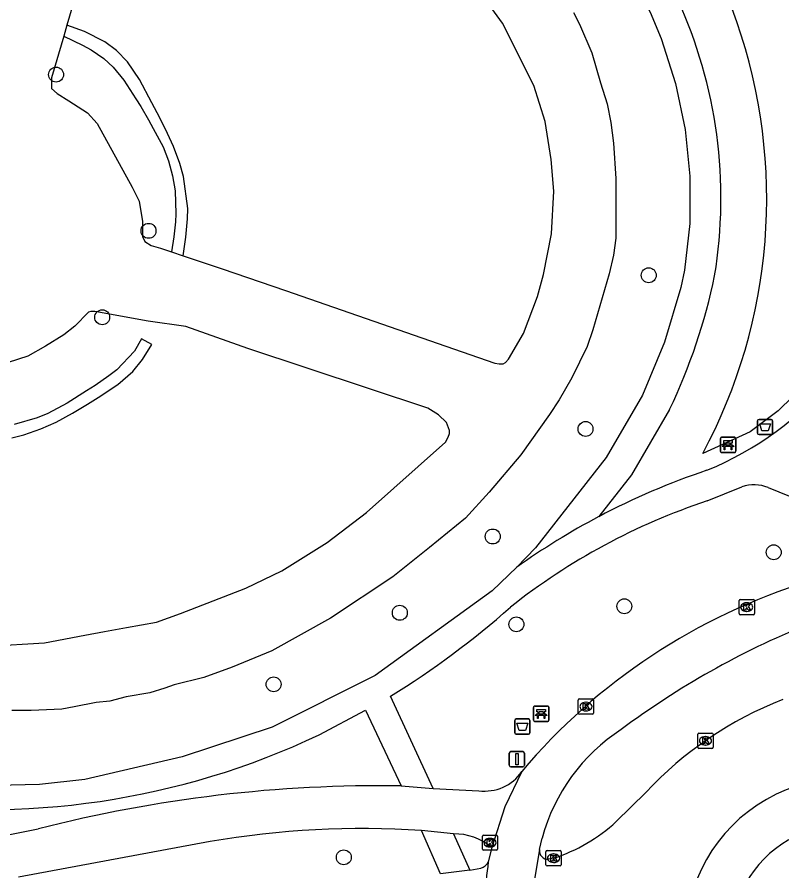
# Model space of a CAD drawing. Extents: x 163010 to 163853, y 382793 to 383982.
# Drawn here: x 163645.6 to 163695.7, y 382972.9 to 383028.8 of the extents above; entities that cross this region are included whole.
import ezdxf

# ---------------------------------------------------------------- set-up
doc = ezdxf.new("R2010")
doc.units = 0
for name, color, linetype in [('IMGEO_Afvalbak', 7, 'Continuous'), ('IMGEO_Bank', 7, 'Continuous'), ('IMGEO_Berm_open', 7, 'Continuous'), ('IMGEO_Boom', 7, 'Continuous'), ('IMGEO_Fietspad_gesloten', 7, 'Continuous'), ('IMGEO_Groenvoorziening', 7, 'Continuous'), ('IMGEO_Haag', 7, 'Continuous'), ('IMGEO_Hek', 7, 'Continuous'), ('IMGEO_Kolk', 7, 'Continuous'), ('IMGEO_Rijbaan_lokaal_gesloten', 7, 'Continuous'), ('IMGEO_Verkeersbordpaal', 7, 'Continuous'), ('IMGEO_Voetpad_gesloten', 7, 'Continuous'), ('IMGEO_Voetpad_open', 7, 'Continuous')]:
    doc.layers.add(name, color=color, linetype=linetype)

msp = doc.modelspace()

# ---------------------------------------------------------------- linework, layer by layer
at = {"layer": 'IMGEO_Afvalbak'}
for p, q in [((163694.15, 383001.598), (163694.15, 383002.398)), ((163694.15, 383002.398), (163694.15, 383001.598)), ((163694.25, 383002.498), (163695.04, 383002.498)), ((163695.04, 383002.498), (163694.25, 383002.498)), ((163695.14, 383002.398), (163695.14, 383001.598)), ((163695.14, 383001.598), (163695.14, 383002.398)), ((163695.04, 383001.498), (163694.25, 383001.498)), ((163694.25, 383001.498), (163695.04, 383001.498)), ((163678.243, 382981.975), (163678.243, 382982.775)), ((163678.243, 382982.775), (163678.243, 382981.975)), ((163678.343, 382982.875), (163679.133, 382982.875)), ((163679.133, 382982.875), (163678.343, 382982.875)), ((163679.233, 382982.775), (163679.233, 382981.975)), ((163679.233, 382981.975), (163679.233, 382982.775)), ((163679.133, 382981.875), (163678.343, 382981.875)), ((163678.343, 382981.875), (163679.133, 382981.875))]:
    msp.add_line(p, q, dxfattribs=at)
for points in [[(163694.293, 383002.212), (163694.997, 383002.212), (163694.848, 383001.742), (163694.442, 383001.742), (163694.293, 383002.212)], [(163678.386, 382982.589), (163679.09, 382982.589), (163678.941, 382982.119), (163678.535, 382982.119), (163678.386, 382982.589)]]:
    msp.add_lwpolyline(points, dxfattribs=at)
for centre, start, end in [((163694.25, 383002.398), 90, 180), ((163694.25, 383002.398), 90, 180), ((163695.04, 383002.398), 0, 90), ((163695.04, 383002.398), 360, 90), ((163694.25, 383001.598), 180, 270), ((163694.25, 383001.598), 180, 270), ((163695.04, 383001.598), 270, 0), ((163695.04, 383001.598), 270, 0), ((163678.343, 382982.775), 90, 180), ((163678.343, 382982.775), 90, 180), ((163679.133, 382982.775), 0, 90), ((163679.133, 382982.775), 360, 90), ((163678.343, 382981.975), 180, 270), ((163678.343, 382981.975), 180, 270), ((163679.133, 382981.975), 270, 0), ((163679.133, 382981.975), 270, 0)]:
    msp.add_arc(centre, 0.1, start, end, dxfattribs=at)
at = {"layer": 'IMGEO_Bank'}
for p, q in [((163691.718, 383000.403), (163691.718, 383001.244)), ((163691.718, 383001.244), (163691.718, 383000.403)), ((163691.793, 383001.328), (163692.634, 383001.328)), ((163692.634, 383001.328), (163691.793, 383001.328)), ((163692.718, 383001.253), (163692.718, 383000.412)), ((163692.718, 383000.412), (163692.718, 383001.253)), ((163692.415, 383000.726), (163692.022, 383000.726)), ((163692.027, 383000.834), (163692.027, 383000.94)), ((163692.071, 383000.94), (163692.071, 383000.834)), ((163692.359, 383000.946), (163692.077, 383000.946)), ((163692.077, 383000.828), (163692.359, 383000.828)), ((163692.365, 383000.834), (163692.365, 383000.94)), ((163692.409, 383000.94), (163692.409, 383000.834)), ((163692.643, 383000.328), (163691.802, 383000.328)), ((163691.802, 383000.328), (163692.643, 383000.328)), ((163679.474, 382982.788), (163679.474, 382983.629)), ((163679.474, 382983.629), (163679.474, 382982.788)), ((163679.549, 382983.713), (163680.39, 382983.713)), ((163680.39, 382983.713), (163679.549, 382983.713)), ((163679.783, 382983.219), (163679.783, 382983.325)), ((163679.827, 382983.325), (163679.827, 382983.219)), ((163680.115, 382983.331), (163679.833, 382983.331)), ((163680.121, 382983.219), (163680.121, 382983.325)), ((163680.165, 382983.325), (163680.165, 382983.219)), ((163680.474, 382983.638), (163680.474, 382982.797)), ((163680.474, 382982.797), (163680.474, 382983.638)), ((163680.399, 382982.713), (163679.558, 382982.713)), ((163679.558, 382982.713), (163680.399, 382982.713)), ((163680.171, 382983.111), (163679.778, 382983.111)), ((163679.833, 382983.213), (163680.115, 382983.213))]:
    msp.add_line(p, q, dxfattribs=at)
for points in [[(163691.965, 383000.726), (163691.823, 383000.726), (163691.935, 383000.828), (163692.021, 383000.828)], [(163692.021, 383000.946), (163691.935, 383000.946), (163691.935, 383001.107), (163692.498, 383001.107), (163692.498, 383000.946), (163692.415, 383000.946)], [(163692.015, 383000.719), (163692.015, 383000.512), (163691.972, 383000.512), (163691.972, 383000.719)], [(163692.415, 383000.828), (163692.498, 383000.828), (163692.61, 383000.726), (163692.471, 383000.726)], [(163692.465, 383000.719), (163692.465, 383000.512), (163692.421, 383000.512), (163692.421, 383000.719)], [(163679.777, 382983.331), (163679.691, 382983.331), (163679.691, 382983.492), (163680.254, 382983.492), (163680.254, 382983.331), (163680.171, 382983.331)], [(163679.721, 382983.111), (163679.579, 382983.111), (163679.691, 382983.213), (163679.777, 382983.213)], [(163679.771, 382983.104), (163679.771, 382982.897), (163679.728, 382982.897), (163679.728, 382983.104)], [(163680.171, 382983.213), (163680.254, 382983.213), (163680.366, 382983.111), (163680.227, 382983.111)], [(163680.221, 382983.104), (163680.221, 382982.897), (163680.177, 382982.897), (163680.177, 382983.104)]]:
    msp.add_lwpolyline(points, dxfattribs=at)
for centre, radius, start, end in [((163691.796, 383001.25), 0.0779, 92.4484, 184.2845), ((163691.796, 383001.25), 0.0779, 92.4484, 184.2845), ((163692.64, 383001.25), 0.0779, 2.4484, 94.2845), ((163692.64, 383001.25), 0.0779, 2.4484, 94.2845), ((163691.965, 383000.719), 0.00671, 2.8957, 87.1043), ((163692.022, 383000.719), 0.00671, 92.8957, 177.1043), ((163692.02, 383000.939), 0.00671, 2.8957, 87.1043), ((163692.02, 383000.835), 0.00671, 272.8957, 357.1043), ((163692.077, 383000.939), 0.00671, 92.8957, 177.1043), ((163692.077, 383000.835), 0.00671, 182.8957, 267.1043), ((163692.359, 383000.939), 0.00671, 2.8957, 87.1043), ((163692.359, 383000.835), 0.00671, 272.8957, 357.1043), ((163692.416, 383000.939), 0.00671, 92.8957, 177.1043), ((163692.416, 383000.835), 0.00671, 182.8957, 267.1043), ((163692.414, 383000.719), 0.00671, 2.8957, 87.1043), ((163692.471, 383000.719), 0.00671, 92.8957, 177.1043), ((163691.796, 383000.406), 0.0779, 182.4484, 274.2845), ((163691.796, 383000.406), 0.0779, 182.4484, 274.2845), ((163692.64, 383000.406), 0.0779, 272.4484, 4.2845), ((163692.64, 383000.406), 0.0779, 272.4484, 4.2845), ((163679.552, 382983.635), 0.0779, 92.4484, 184.2845), ((163679.552, 382983.635), 0.0779, 92.4484, 184.2845), ((163679.776, 382983.324), 0.00671, 2.8957, 87.1043), ((163679.833, 382983.324), 0.00671, 92.8957, 177.1043), ((163680.115, 382983.324), 0.00671, 2.8957, 87.1043), ((163680.172, 382983.324), 0.00671, 92.8957, 177.1043), ((163680.396, 382983.635), 0.0779, 2.4484, 94.2845), ((163680.396, 382983.635), 0.0779, 2.4484, 94.2845), ((163679.552, 382982.791), 0.0779, 182.4484, 274.2845), ((163679.552, 382982.791), 0.0779, 182.4484, 274.2845), ((163679.721, 382983.104), 0.00671, 2.8957, 87.1043), ((163679.778, 382983.104), 0.00671, 92.8957, 177.1043), ((163679.776, 382983.22), 0.00671, 272.8957, 357.1043), ((163679.833, 382983.22), 0.00671, 182.8957, 267.1043), ((163680.115, 382983.22), 0.00671, 272.8957, 357.1043), ((163680.172, 382983.22), 0.00671, 182.8957, 267.1043), ((163680.17, 382983.104), 0.00671, 2.8957, 87.1043), ((163680.227, 382983.104), 0.00671, 92.8957, 177.1043), ((163680.396, 382982.791), 0.0779, 272.4484, 4.2845), ((163680.396, 382982.791), 0.0779, 272.4484, 4.2845)]:
    msp.add_arc(centre, radius, start, end, dxfattribs=at)
at = {"layer": 'IMGEO_Berm_open'}
msp.add_arc((163699.987, 382968.411), 7.57, 354.788, 177.2872, dxfattribs=at)
at = {"layer": 'IMGEO_Boom'}
for centre in [(163648.187, 383025.079), (163654.241, 383014.846), (163687.024, 383011.937), (163651.206, 383009.187), (163682.879, 383001.869), (163676.8, 382994.826), (163695.209, 382993.791), (163685.421, 382990.254), (163670.709, 382989.829), (163678.351, 382989.072), (163662.439, 382985.144), (163667.04, 382973.811)]:
    msp.add_circle(centre, 0.489, dxfattribs=at)
at = {"layer": 'IMGEO_Fietspad_gesloten'}
for points in [[(163678.705, 382979.436), (163677.583, 382977.13), (163676.742, 382974.455)], [(163670.799, 382978.489), (163672.901, 382978.321)], [(163672.901, 382978.321), (163675.879, 382978.176)], [(163641.758, 382974.624), (163647.021, 382975.676)], [(163674.223, 382975.354), (163672.12, 382975.568)], [(163679.867, 382974.317), (163680.036, 382975.071)], [(163658.274, 382974.841), (163645.715, 382972.51)], [(163676.742, 382974.455), (163676.507, 382973.523)]]:
    msp.add_lwpolyline(points, dxfattribs=at)
for centre, radius, start, end in [((163709.227, 382953.728), 39.906, 107.0589, 139.8929), ((163718.183, 382937.892), 55.214, 112.1434, 126.6629), ((163691.932, 382971.851), 12.324, 123.0327, 164.8532), ((163676.278, 382981.081), 2.932, 262.1841, 325.8763), ((163669.4, 382888.415), 90.085, 89.10995, 104.38381), ((163668.251, 382917.036), 58.66, 86.21846, 99.79278), ((163674.232, 382971.402), 3.952, 50.5827, 90.1356)]:
    msp.add_arc(centre, radius, start, end, dxfattribs=at)
at = {"layer": 'IMGEO_Groenvoorziening'}
for points in [[(163682.026, 383037.276), (163682.266, 383036.999), (163684.316, 383034.226), (163685.811, 383031.755), (163687.106, 383029.174), (163687.828, 383027.443), (163688.772, 383024.507), (163689.403, 383021.488), (163689.716, 383018.419), (163689.706, 383015.335), (163689.374, 383012.269), (163689.121, 383011.138), (163688.055, 383007.549), (163686.619, 383004.09), (163684.239, 383000), (163679.609, 382994.077), (163678.367, 382992.808)], [(163698.414, 383005.904), (163695.497, 383003.055), (163693.676, 383001.676), (163690.559, 383000.262)], [(163688.387, 383003.152), (163685.898, 382998.875), (163683.748, 382996.125)]]:
    msp.add_lwpolyline(points, dxfattribs=at)
for centre, radius, start, end in [((163659.443, 383016.947), 35.307, 331.7986, 66.503), ((163660.308, 383016.973), 31.443, 350.7265, 24.5476), ((163654.339, 383019.513), 37.775, 334.3351, 348.3831)]:
    msp.add_arc(centre, radius, start, end, dxfattribs=at)
at = {"layer": 'IMGEO_Haag'}
for points in [[(163656.507, 383013.208), (163656.691, 383014.422), (163656.806, 383015.637), (163656.816, 383016.301), (163656.536, 383018.399), (163656.301, 383019.25), (163655.888, 383020.374), (163655.364, 383021.499), (163654.8, 383022.583), (163654.456, 383023.239), (163653.658, 383024.755), (163652.868, 383025.921), (163652.147, 383026.661), (163651.389, 383027.225), (163650.05, 383027.892), (163648.896, 383028.316)], [(163648.682, 383027.591), (163649.918, 383027.005), (163650.476, 383026.699), (163651.312, 383026.138), (163651.935, 383025.574), (163652.62, 383024.707), (163653.417, 383023.496), (163653.729, 383022.982), (163654.232, 383022.117), (163654.553, 383021.551), (163655.197, 383020.34), (163655.558, 383019.428), (163655.823, 383018.455), (163655.986, 383017.456), (163656.042, 383015.964), (163656.012, 383015.445), (163655.898, 383014.451), (163655.746, 383013.463)], [(163645.284, 383001.288), (163646.076, 383001.483), (163647.178, 383001.868), (163648.184, 383002.324), (163649.259, 383002.905), (163650.254, 383003.503), (163650.95, 383003.936), (163652.227, 383004.772), (163653.224, 383005.635), (163653.837, 383006.414), (163654.461, 383007.406)], [(163654.461, 383007.406), (163653.778, 383007.774), (163653.326, 383006.969), (163652.165, 383005.744), (163651.645, 383005.342), (163650.748, 383004.726), (163650.181, 383004.358), (163648.906, 383003.555), (163647.639, 383002.884), (163646.955, 383002.606), (163645.435, 383002.152)]]:
    msp.add_lwpolyline(points, dxfattribs=at)
at = {"layer": 'IMGEO_Hek'}
for points in [[(163676.469, 383042.1), (163678.419, 383040.746), (163680.783, 383038.707), (163682.026, 383037.276), (163682.266, 383036.999), (163684.316, 383034.226), (163685.811, 383031.755), (163687.106, 383029.174), (163687.828, 383027.443), (163688.772, 383024.507), (163689.403, 383021.488), (163689.716, 383018.419), (163689.706, 383015.335), (163689.374, 383012.269), (163689.121, 383011.138), (163688.055, 383007.549), (163686.619, 383004.09), (163684.239, 383000), (163679.609, 382994.077), (163678.367, 382992.808)], [(163678.367, 382992.808), (163676.763, 382991.276), (163669.098, 382985.724)], [(163669.098, 382985.724), (163662.351, 382982.342), (163656.453, 382980.396), (163650.066, 382978.92), (163647.102, 382978.579), (163642.423, 382978.483)]]:
    msp.add_lwpolyline(points, dxfattribs=at)
at = {"layer": 'IMGEO_Kolk'}
for p, q in [((163692.94, 382989.776), (163692.94, 382990.628)), ((163693.015, 382990.702), (163693.867, 382990.702)), ((163693.941, 382990.628), (163693.941, 382989.776)), ((163693.428, 382990.482), (163693.453, 382990.482)), ((163693.867, 382989.702), (163693.015, 382989.702)), ((163693.451, 382989.922), (163693.426, 382989.922)), ((163682.404, 382983.26), (163682.404, 382984.112)), ((163682.479, 382984.186), (163683.331, 382984.186)), ((163682.892, 382983.966), (163682.917, 382983.966)), ((163683.405, 382984.112), (163683.405, 382983.26)), ((163682.915, 382983.406), (163682.89, 382983.406)), ((163683.331, 382983.186), (163682.479, 382983.186)), ((163690.237, 382981.018), (163690.237, 382981.87)), ((163690.312, 382981.944), (163691.164, 382981.944)), ((163690.725, 382981.724), (163690.75, 382981.724)), ((163691.238, 382981.87), (163691.238, 382981.018)), ((163690.748, 382981.164), (163690.723, 382981.164)), ((163691.164, 382980.944), (163690.312, 382980.944)), ((163676.118, 382974.347), (163676.118, 382975.199)), ((163676.193, 382975.273), (163677.045, 382975.273)), ((163676.606, 382975.053), (163676.631, 382975.053)), ((163677.119, 382975.199), (163677.119, 382974.347)), ((163676.629, 382974.493), (163676.604, 382974.493)), ((163677.045, 382974.273), (163676.193, 382974.273)), ((163680.283, 382973.328), (163680.283, 382974.18)), ((163680.358, 382974.254), (163681.21, 382974.254)), ((163680.771, 382974.034), (163680.796, 382974.034)), ((163681.284, 382974.18), (163681.284, 382973.328)), ((163681.21, 382973.254), (163680.358, 382973.254)), ((163680.794, 382973.474), (163680.769, 382973.474))]:
    msp.add_line(p, q, dxfattribs=at)
for points in [[(163692.94, 382989.776), (163692.94, 382990.628)], [(163693.015, 382990.702), (163693.867, 382990.702)], [(163693.941, 382990.628), (163693.941, 382989.776)], [(163693.261, 382990.402), (163693.384, 382990.402), (163693.384, 382990.251), (163693.514, 382990.402), (163693.678, 382990.402), (163693.532, 382990.251), (163693.685, 382990.002), (163693.533, 382990.002), (163693.448, 382990.166), (163693.384, 382990.099), (163693.384, 382990.002), (163693.261, 382990.002), (163693.261, 382990.402)], [(163693.867, 382989.702), (163693.015, 382989.702)], [(163682.404, 382983.26), (163682.404, 382984.112)], [(163682.479, 382984.186), (163683.331, 382984.186)], [(163682.725, 382983.886), (163682.848, 382983.886), (163682.848, 382983.735), (163682.978, 382983.886), (163683.142, 382983.886), (163682.996, 382983.735), (163683.149, 382983.486), (163682.997, 382983.486), (163682.912, 382983.65), (163682.848, 382983.583), (163682.848, 382983.486), (163682.725, 382983.486), (163682.725, 382983.886)], [(163683.405, 382984.112), (163683.405, 382983.26)], [(163683.331, 382983.186), (163682.479, 382983.186)], [(163690.237, 382981.018), (163690.237, 382981.87)], [(163690.312, 382981.944), (163691.164, 382981.944)], [(163690.558, 382981.644), (163690.681, 382981.644), (163690.681, 382981.493), (163690.811, 382981.644), (163690.975, 382981.644), (163690.829, 382981.493), (163690.982, 382981.244), (163690.83, 382981.244), (163690.745, 382981.408), (163690.681, 382981.341), (163690.681, 382981.244), (163690.558, 382981.244), (163690.558, 382981.644)], [(163691.238, 382981.87), (163691.238, 382981.018)], [(163691.164, 382980.944), (163690.312, 382980.944)], [(163676.118, 382974.347), (163676.118, 382975.199)], [(163676.193, 382975.273), (163677.045, 382975.273)], [(163676.439, 382974.973), (163676.562, 382974.973), (163676.562, 382974.822), (163676.692, 382974.973), (163676.856, 382974.973), (163676.71, 382974.822), (163676.863, 382974.573), (163676.711, 382974.573), (163676.626, 382974.737), (163676.562, 382974.67), (163676.562, 382974.573), (163676.439, 382974.573), (163676.439, 382974.973)], [(163677.119, 382975.199), (163677.119, 382974.347)], [(163677.045, 382974.273), (163676.193, 382974.273)], [(163680.283, 382973.328), (163680.283, 382974.18)], [(163680.358, 382974.254), (163681.21, 382974.254)], [(163680.604, 382973.954), (163680.727, 382973.954), (163680.727, 382973.803), (163680.857, 382973.954), (163681.021, 382973.954), (163680.875, 382973.803), (163681.028, 382973.554), (163680.876, 382973.554), (163680.791, 382973.718), (163680.727, 382973.651), (163680.727, 382973.554), (163680.604, 382973.554), (163680.604, 382973.954)], [(163681.284, 382974.18), (163681.284, 382973.328)], [(163681.21, 382973.254), (163680.358, 382973.254)]]:
    msp.add_lwpolyline(points, dxfattribs=at)
for centre, start, end in [((163693.017, 382990.626), 91.552, 178.448), ((163693.017, 382990.626), 91.552, 178.448), ((163693.865, 382990.626), 1.552, 88.448), ((163693.865, 382990.626), 1.552, 88.448), ((163693.017, 382989.778), 181.552, 268.448), ((163693.017, 382989.778), 181.552, 268.448), ((163693.865, 382989.778), 271.552, 358.448), ((163693.865, 382989.778), 271.552, 358.448), ((163682.481, 382984.11), 91.552, 178.448), ((163682.481, 382984.11), 91.552, 178.448), ((163683.329, 382984.11), 1.552, 88.448), ((163683.329, 382984.11), 1.552, 88.448), ((163682.481, 382983.262), 181.552, 268.448), ((163682.481, 382983.262), 181.552, 268.448), ((163683.329, 382983.262), 271.552, 358.448), ((163683.329, 382983.262), 271.552, 358.448), ((163690.314, 382981.868), 91.552, 178.448), ((163690.314, 382981.868), 91.552, 178.448), ((163691.162, 382981.868), 1.552, 88.448), ((163691.162, 382981.868), 1.552, 88.448), ((163690.314, 382981.02), 181.552, 268.448), ((163690.314, 382981.02), 181.552, 268.448), ((163691.162, 382981.02), 271.552, 358.448), ((163691.162, 382981.02), 271.552, 358.448), ((163676.195, 382975.197), 91.552, 178.448), ((163676.195, 382975.197), 91.552, 178.448), ((163677.043, 382975.197), 1.552, 88.448), ((163677.043, 382975.197), 1.552, 88.448), ((163676.195, 382974.349), 181.552, 268.448), ((163676.195, 382974.349), 181.552, 268.448), ((163677.043, 382974.349), 271.552, 358.448), ((163677.043, 382974.349), 271.552, 358.448), ((163680.36, 382974.178), 91.552, 178.448), ((163680.36, 382974.178), 91.552, 178.448), ((163681.208, 382974.178), 1.552, 88.448), ((163681.208, 382974.178), 1.552, 88.448), ((163680.36, 382973.33), 181.552, 268.448), ((163680.36, 382973.33), 181.552, 268.448), ((163681.208, 382973.33), 271.552, 358.448), ((163681.208, 382973.33), 271.552, 358.448)]:
    msp.add_arc(centre, 0.0765, start, end, dxfattribs=at)
for centre, major_axis, ratio, start_param, end_param in [((163693.427, 382990.202), (-0.387, 0.002), 0.722429, 4.712389, 7.853982), ((163693.452, 382990.202), (-0.39, 0.002), 0.717154, 1.570796, 4.712389), ((163682.891, 382983.686), (-0.387, 0.002), 0.722429, 4.712389, 7.853982), ((163682.916, 382983.686), (-0.39, 0.002), 0.717154, 1.570796, 4.712389), ((163690.724, 382981.444), (-0.387, 0.002), 0.722429, 4.712389, 7.853982), ((163690.749, 382981.444), (-0.39, 0.002), 0.717154, 1.570796, 4.712389), ((163676.605, 382974.773), (-0.387, 0.002), 0.722429, 4.712389, 7.853982), ((163676.63, 382974.773), (-0.39, 0.002), 0.717154, 1.570796, 4.712389), ((163680.77, 382973.754), (-0.387, 0.002), 0.722429, 4.712389, 7.853982), ((163680.795, 382973.754), (-0.39, 0.002), 0.717154, 1.570796, 4.712389)]:
    msp.add_ellipse(centre, major_axis=major_axis, ratio=ratio, start_param=start_param, end_param=end_param, dxfattribs=at)
at = {"layer": 'IMGEO_Rijbaan_lokaal_gesloten'}
for points in [[(163686.82, 382978.054), (163684.892, 382976.151)], [(163679.867, 382974.317), (163678.893, 382968.594)], [(163680.784, 382973.754), (163680.46, 382973.685)], [(163675.303, 382972.974), (163673.375, 382972.726)], [(163675.303, 382972.974), (163676.015, 382973.107)]]:
    msp.add_lwpolyline(points, dxfattribs=at)
for centre, radius, start, end in [((163704.65, 382961.412), 24.39, 111.2776, 136.9728), ((163699.93, 382968.481), 10.498, 352.165, 177.5006), ((163677.343, 382984.37), 11.16, 287.9594, 312.5673), ((163680.42, 382974.242), 0.558, 172.2742, 274.0788), ((163675.861, 382973.788), 0.698, 282.7434, 337.6876), ((163701.758, 382970.072), 25.486, 172.2175, 183.1598)]:
    msp.add_arc(centre, radius, start, end, dxfattribs=at)
at = {"layer": 'IMGEO_Verkeersbordpaal'}
for p, q in [((163677.885, 382979.838), (163677.885, 382980.638)), ((163677.885, 382980.638), (163677.885, 382979.838)), ((163677.985, 382980.738), (163678.775, 382980.738)), ((163678.775, 382980.738), (163677.985, 382980.738)), ((163678.875, 382980.638), (163678.875, 382979.838)), ((163678.875, 382979.838), (163678.875, 382980.638)), ((163678.775, 382979.738), (163677.985, 382979.738)), ((163677.985, 382979.738), (163678.775, 382979.738))]:
    msp.add_line(p, q, dxfattribs=at)
msp.add_lwpolyline([(163678.305, 382980.613), (163678.455, 382980.613), (163678.455, 382979.863), (163678.305, 382979.863), (163678.305, 382980.613)], dxfattribs=at)
for centre, start, end in [((163677.985, 382980.638), 90, 180), ((163677.985, 382980.638), 90, 180), ((163678.775, 382980.638), 0, 90), ((163678.775, 382980.638), 360, 90), ((163677.985, 382979.838), 180, 270), ((163677.985, 382979.838), 180, 270), ((163678.775, 382979.838), 270, 0), ((163678.775, 382979.838), 270, 0)]:
    msp.add_arc(centre, 0.1, start, end, dxfattribs=at)
at = {"layer": 'IMGEO_Voetpad_gesloten'}
for points in [[(163652.741, 383041.306), (163648.896, 383028.316)], [(163656.507, 383013.208), (163659.067, 383012.351), (163663.215, 383010.939), (163673.717, 383007.302), (163676.945, 383006.18), (163677.229, 383006.146), (163677.49, 383006.146), (163677.624, 383006.219), (163677.838, 383006.445), (163678.814, 383008.131), (163679.731, 383010.542), (163680.115, 383011.983), (163680.644, 383014.649), (163680.808, 383017.45), (163680.616, 383019.526), (163680.238, 383022.013), (163679.485, 383024.364), (163677.439, 383028.457), (163676.394, 383029.886)], [(163682.081, 383029.143), (163682.481, 383028.384), (163683.292, 383026.509), (163683.864, 383024.537), (163684.305, 383023.172), (163684.547, 383021.937), (163684.722, 383020.58), (163684.871, 383018.265), (163684.871, 383016.859), (163684.871, 383014.366), (163684.713, 383013.262), (163684.428, 383012.039), (163683.361, 383008.365), (163682.988, 383007.272), (163681.984, 383005.214), (163681.148, 383003.782), (163680.518, 383002.821), (163678.641, 383000.173), (163676.555, 382997.729), (163675.008, 382996.036), (163672.654, 382994.103), (163670.261, 382992.184), (163666.166, 382989.469), (163662.331, 382987.347), (163659.714, 382986.261), (163657.869, 382985.594), (163655.925, 382985.108), (163655.31, 382984.883), (163654.322, 382984.596), (163652.784, 382984.314), (163651.707, 382984.043), (163650.806, 382983.945), (163649.375, 382983.674), (163648.571, 382983.52), (163646.556, 382983.428), (163645.295, 382983.428)], [(163648.896, 383028.316), (163648.682, 383027.591)], [(163648.682, 383027.591), (163647.875, 383024.865), (163647.875, 383024.161), (163648.252, 383023.834), (163649.021, 383023.359), (163650.237, 383022.58), (163650.871, 383021.873), (163653.164, 383017.697), (163653.625, 383016.792), (163653.846, 383015.457), (163653.846, 383014.479), (163654.007, 383014.158), (163654.409, 383013.894), (163655.029, 383013.703), (163655.746, 383013.463)], [(163655.746, 383013.463), (163656.507, 383013.208)], [(163643.748, 382987.653), (163647.424, 382987.868), (163650.058, 382988.359), (163651.36, 382988.595), (163652.807, 382988.857), (163654.764, 382989.211), (163656.336, 382989.784), (163660.628, 382991.452), (163662.976, 382992.582), (163665.956, 382994.443), (163668.527, 382996.405), (163673.707, 383000.998), (163673.881, 383001.339), (163673.975, 383001.564), (163673.975, 383001.771), (163673.773, 383002.3), (163673.249, 383002.801), (163672.541, 383003.228), (163660.748, 383007.132), (163656.684, 383008.584), (163654.222, 383008.921), (163650.731, 383009.574), (163650.451, 383009.574), (163650.308, 383009.513), (163649.408, 383008.599), (163648.698, 383008.044), (163647.501, 383007.285), (163646.327, 383006.639), (163645.043, 383006.221)]]:
    msp.add_lwpolyline(points, dxfattribs=at)
at = {"layer": 'IMGEO_Voetpad_open'}
for points in [[(163690.853, 382997.159), (163693.121, 382998.089)], [(163694.847, 382998.033), (163701.609, 382995.287)], [(163678.367, 382992.808), (163676.763, 382991.276), (163669.098, 382985.724), (163662.351, 382982.342), (163656.453, 382980.396), (163650.066, 382978.92), (163647.102, 382978.579), (163642.423, 382978.483), (163638.392, 382978.834), (163636.077, 382979.286)], [(163672.901, 382978.321), (163670.102, 382984.375)], [(163665.42, 382981.835), (163668.471, 382983.441), (163670.799, 382978.489)], [(163673.375, 382972.726), (163672.12, 382975.568)], [(163674.223, 382975.354), (163675.303, 382972.974)]]:
    msp.add_lwpolyline(points, dxfattribs=at)
for centre, radius, start, end in [((163682.539, 383019.273), 21.755, 292.4142, 319.8811), ((163706.03, 382953.921), 47.724, 108.5667, 117.8324), ((163693.904, 382995.601), 2.608, 68.8072, 107.4762), ((163704.217, 382956.954), 42.367, 108.3862, 128.2985), ((163705.917, 382954.138), 47.481, 117.8341, 125.4676), ((163641.622, 383030.974), 54.613, 301.4325, 311.71), ((163643.673, 383027.661), 50.724, 261.3694, 295.3872)]:
    msp.add_arc(centre, radius, start, end, dxfattribs=at)

doc.saveas('drawing.dxf')
